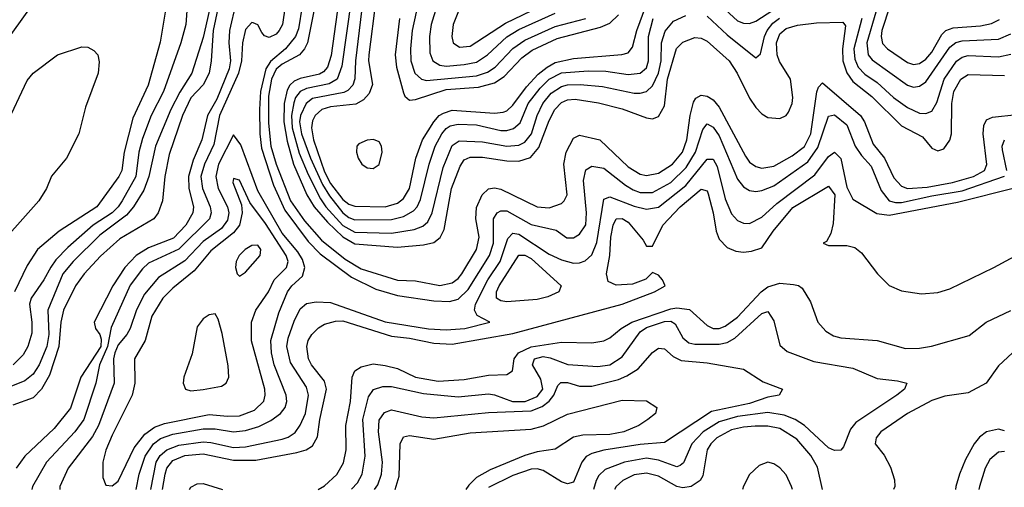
# Model space of a CAD drawing. Header units: inches. Extents: x 990535 to 1117859, y 769386 to 892122.
# Tile 502 of 656: x 1071146 to 1074389, y 820007 to 821546. Entities that reach past the tile are written whole.
import ezdxf

# ---------------------------------------------------------------- set-up
doc = ezdxf.new("R2010")
doc.units = ezdxf.units.IN
doc.header["$MEASUREMENT"] = 0
doc.layers.add('B0872', color=7, linetype='Continuous')

msp = doc.modelspace()

# ---------------------------------------------------------------- linework, layer by layer
at = {"layer": 'B0872', "color": 5}
for points, elevation in [([(1071898.9, 821781.1), (1071836.7, 821510), (1071834.8, 821470), (1071839.6, 821410), (1071836, 821384), (1071795.3, 821284.7), (1071764.2, 821230), (1071745.4, 821150), (1071716.9, 821083.1), (1071701.6, 821030), (1071703.4, 820990), (1071718.6, 820930), (1071715.9, 820910), (1071693.4, 820870), (1071652.6, 820827.4), (1071570, 820795), (1071529.5, 820770), (1071492.3, 820730), (1071452.2, 820670), (1071390.7, 820550), (1071395.3, 820530), (1071409.7, 820509.7), (1071414.5, 820494.5), (1071412.5, 820470), (1071347, 820370), (1071312.6, 820267.4), (1071259.8, 820200.2), (1071163, 820110), (1071133.9, 820070)], 2820), ([(1071838.4, 821770), (1071783.4, 821510), (1071776.6, 821410), (1071769.3, 821370), (1071750, 821331.4), (1071710, 821288.5), (1071681.7, 821230), (1071638.2, 821101.8), (1071623.9, 821030), (1071616.1, 820950), (1071601.6, 820910), (1071587.1, 820890), (1071475.6, 820824.4), (1071411.8, 820768.2), (1071358.4, 820710), (1071330.1, 820669.9), (1071289.5, 820590), (1071280.9, 820550), (1071275, 820470), (1071243.4, 820376.6), (1071217.7, 820330), (1071190, 820301.2), (1071123.1, 820276.9)], 2780), ([(1071791.5, 821671.5), (1071750, 821487), (1071712.4, 821370), (1071672.9, 821307.1), (1071644, 821250), (1071593.6, 821130), (1071571.1, 821030), (1071554.8, 820985.2), (1071520.8, 820930), (1071497.3, 820902.7), (1071410, 820836.7), (1071321.4, 820750), (1071287.7, 820710), (1071238.6, 820590), (1071241.2, 820510), (1071235, 820470), (1071210.2, 820409.8), (1071190, 820379.7), (1071162.6, 820357.4), (1071094.6, 820330)], 2760), ([(1072613.1, 821630), (1072573.8, 821530), (1072568.9, 821490), (1072573.9, 821470), (1072594.9, 821454.9), (1072630, 821458.5), (1072745.7, 821534.3), (1072890, 821603.7)], 3080), ([(1071090, 821458.8), (1071186.3, 821593.7)], 2720), ([(1071696.9, 821590), (1071693, 821530), (1071676.7, 821470), (1071618.9, 821310), (1071578.6, 821230), (1071550, 821154.9), (1071538.2, 821110), (1071528.2, 821030), (1071482.9, 820950), (1071470.3, 820930), (1071450, 820910.2), (1071388, 820870), (1071304, 820796), (1071264.6, 820755.4), (1071248.1, 820731.9), (1071225.3, 820690), (1071183.4, 820630), (1071178.5, 820610), (1071186.1, 820550), (1071185.2, 820514.8), (1071172.8, 820470), (1071156.7, 820443.3), (1071124.8, 820410)], 2740), ([(1071628.7, 821590), (1071608.1, 821471.9), (1071568.4, 821330), (1071518.4, 821221.6), (1071489.4, 821110), (1071482.1, 821050), (1071472.7, 821030), (1071399.9, 820930), (1071276.1, 820850), (1071204.8, 820790), (1071170, 820736.7), (1071128.4, 820650)], 2720), ([(1072019.9, 821590), (1072011.1, 821530), (1072000.1, 821510), (1071990, 821498.5), (1071967.1, 821487.1), (1071952.5, 821492.5), (1071943.1, 821503.1), (1071930, 821529.3), (1071914.9, 821534.9), (1071910, 821536.2), (1071890, 821513), (1071879.8, 821470), (1071876.5, 821410), (1071866.4, 821370), (1071803.5, 821230), (1071785.2, 821134.8), (1071754.9, 821070), (1071742.9, 821030), (1071748.1, 820990), (1071773.6, 820930), (1071776.8, 820910), (1071770.8, 820890), (1071670, 820791.2), (1071570, 820744.2), (1071550, 820725.8), (1071510, 820671.8), (1071446.9, 820533.1), (1071434.8, 820470), (1071408.5, 820410), (1071396.4, 820350), (1071356.5, 820230), (1071327.8, 820190), (1071233.9, 820090), (1071188.3, 820010), (1071185.6, 820000)], 2840), ([(1072075.8, 821590), (1072064, 821516), (1072054.3, 821490), (1072021.7, 821450), (1071971.4, 821408.6), (1071956.2, 821383.8), (1071939, 821310), (1071936.1, 821250), (1071936.8, 821170), (1071942.7, 821122.7), (1071981.5, 821001.5), (1072019.1, 820919.1), (1072096.2, 820816.2), (1072135.3, 820775.3), (1072238.5, 820698.5), (1072319, 820659), (1072390, 820637.9), (1072510, 820620.6), (1072561, 820619), (1072590, 820625.9), (1072622.5, 820657.5), (1072693.2, 820770), (1072706.9, 820810), (1072706.8, 820890), (1072718.5, 820910), (1072730, 820917), (1072750, 820916.7), (1072830, 820871.6), (1072913.1, 820853.1), (1072948.2, 820828.2), (1072970, 820828.3), (1072990, 820839.8), (1073010, 820870.4), (1073013, 820910), (1073003.1, 821016.9), (1073010, 821052.1), (1073030, 821063.5), (1073070, 821056.7), (1073141.1, 821001.1), (1073166.4, 820986.4), (1073190, 820977.5), (1073230, 820977.6), (1073290, 821010.3), (1073341, 821059), (1073371.5, 821110), (1073395.9, 821184.1), (1073410, 821202.6), (1073430, 821191.6), (1073450, 821163.4), (1073510, 821021.4), (1073530, 820996.1), (1073550, 820984.2), (1073570, 820980.5), (1073590, 820983.4), (1073630, 820999.6), (1073741.6, 821078.4), (1073775.1, 821124.9), (1073810, 821227.8), (1073830, 821232.8), (1073870, 821200.2), (1073897.6, 821130), (1073918.6, 821098.6), (1073950, 821064.1), (1073983.5, 820983.5), (1074010, 820950), (1074030, 820943.9), (1074050, 820944.1), (1074150, 820966.7), (1074250, 820982.7), (1074389.2, 821030.8)], 2860), ([(1072117.4, 821590), (1072093.6, 821470), (1072083.9, 821450), (1072067.1, 821430), (1072010, 821399.7), (1071990, 821382.8), (1071975.5, 821350), (1071965.8, 821294.2), (1071964.8, 821204.8), (1071973.1, 821130), (1071990.4, 821070), (1072037.8, 820950), (1072083.8, 820883.8), (1072140.4, 820820.4), (1072218.3, 820758.3), (1072270, 820725.8), (1072390, 820689.2), (1072450, 820686.1), (1072530, 820671.4), (1072570, 820679.9), (1072590, 820694.1), (1072602.4, 820710), (1072650.8, 820790), (1072659.7, 820830), (1072647.7, 820890), (1072650, 820927.4), (1072669.3, 820970), (1072690, 820989.3), (1072710, 820992.2), (1072730, 820987.8), (1072850, 820929.7), (1072890, 820926.8), (1072930, 820941.2), (1072939.5, 820950), (1072948.8, 820970), (1072937.8, 821070), (1072945.4, 821110), (1072970, 821156.4), (1072990, 821165.5), (1073056.6, 821150), (1073150, 821061.4), (1073190, 821037), (1073210, 821033), (1073250, 821040.8), (1073296.5, 821070), (1073329.2, 821110), (1073343.7, 821150), (1073354, 821230), (1073365.3, 821274.7), (1073372.6, 821287.4), (1073390, 821297.2), (1073410, 821293.9), (1073430, 821282), (1073450, 821257.9), (1073536.7, 821096.7), (1073550, 821077.1), (1073570, 821062.7), (1073590, 821057.4), (1073630, 821064.3), (1073690, 821097.5), (1073731.3, 821128.7), (1073751.1, 821170), (1073771.1, 821308.9), (1073776.5, 821323.5), (1073790, 821338.4), (1073915.1, 821230), (1073928.4, 821210), (1073956.7, 821136.7), (1073993.9, 821090), (1074024.9, 821024.9), (1074050, 820997.9), (1074070, 820989.8), (1074134.3, 820994.3), (1074218.3, 821010), (1074287.3, 821030), (1074324.1, 821050), (1074331, 821069), (1074319.8, 821170), (1074322, 821198), (1074330, 821216.6), (1074350, 821225), (1074430, 821234.1)], 2880), ([(1072237.3, 821610), (1072207.1, 821392.9), (1072191.9, 821350), (1072165.2, 821334.8), (1072090, 821319.1), (1072070.1, 821310), (1072054.7, 821290), (1072048.3, 821271.7), (1072041.1, 821230), (1072042.7, 821190), (1072066.8, 821106.8), (1072096.2, 821036.2), (1072136.3, 820956.3), (1072154.5, 820930), (1072210, 820868.5), (1072250, 820846.7), (1072370, 820843.8), (1072444.7, 820855.3), (1072473.6, 820866.4), (1072490, 820880.8), (1072504.7, 820910), (1072540.5, 821059.5), (1072570, 821132), (1072592.8, 821147.2), (1072670, 821143.8), (1072750, 821129.8), (1072790, 821133.4), (1072810, 821142.7), (1072832.1, 821170), (1072849.8, 821230.2), (1072869.2, 821270), (1072896.1, 821303.9), (1072930, 821325.8), (1072950, 821331.3), (1072992.4, 821332.4), (1073065.6, 821325.6), (1073170, 821304), (1073190, 821303.5), (1073210, 821309.7), (1073230, 821328.6), (1073250, 821370.1), (1073258.9, 821410), (1073259.6, 821470), (1073272.1, 821507.9), (1073298.8, 821541.2), (1073340.3, 821559.7)], 2940), ([(1072275.7, 821610), (1072251.7, 821410), (1072249.3, 821350.7), (1072242.9, 821330), (1072227, 821313), (1072213.5, 821306.5), (1072110, 821286.1), (1072089.1, 821270), (1072070.4, 821230), (1072067.7, 821210), (1072074.2, 821170), (1072103.2, 821090), (1072143.6, 821003.6), (1072165.8, 820965.8), (1072210, 820910.5), (1072230, 820895), (1072250, 820887.7), (1072370, 820888.1), (1072410, 820898.1), (1072443.2, 820916.8), (1072455.1, 820930), (1072466.4, 820953.6), (1072494.9, 821070), (1072514.6, 821130), (1072536.2, 821170), (1072550, 821188), (1072563.3, 821196.7), (1072590, 821201.8), (1072650, 821199.3), (1072730, 821181.4), (1072750, 821181.4), (1072772.2, 821187.8), (1072794.1, 821205.9), (1072820.8, 821270), (1072859.9, 821320.1), (1072890, 821350), (1072930, 821371.1), (1073017.7, 821377.7), (1073076, 821376), (1073150, 821365.1), (1073190, 821370.1), (1073210, 821387.8), (1073217.4, 821410), (1073216.5, 821490), (1073232.5, 821550)], 2960), ([(1072318.4, 821610), (1072295.7, 821430), (1072294.3, 821410), (1072307.3, 821332.7), (1072296.9, 821303.1), (1072278.4, 821281.6), (1072252.4, 821267.6), (1072170, 821259.2), (1072141.2, 821250), (1072118.6, 821230), (1072110, 821212.7), (1072107, 821190), (1072113.2, 821150), (1072150, 821045.7), (1072170, 821006.3), (1072210, 820953.8), (1072230, 820938.7), (1072250, 820932.3), (1072350, 820930.5), (1072390, 820942.2), (1072410, 820957.1), (1072429.4, 820990.6), (1072450.7, 821090), (1072472.5, 821150), (1072510.2, 821210), (1072527.5, 821230), (1072541.4, 821238.6), (1072570, 821248.1), (1072710, 821238.6), (1072738.4, 821241.6), (1072750, 821245.9), (1072770, 821264.6), (1072815.4, 821324.5), (1072853.9, 821366.1), (1072883, 821390), (1072910, 821404.8), (1072970, 821418.3), (1073129.3, 821430.7), (1073150, 821437.2), (1073164.6, 821455.4), (1073178.6, 821510), (1073208.6, 821590)], 2980), ([(1072519.5, 821590), (1072501.1, 821530), (1072495.4, 821490), (1072497.2, 821437.2), (1072506.7, 821410), (1072530, 821395.6), (1072550, 821393.1), (1072610, 821397.9), (1072650, 821406.4), (1072687.1, 821430), (1072750.3, 821489.7), (1072790, 821514), (1072910, 821567.7)], 3060), ([(1073443.5, 821603.5), (1073510, 821542.1), (1073530, 821534.1), (1073550, 821533.4), (1073570, 821540.9), (1073660.6, 821599.4)], 2960), ([(1074011.8, 821590), (1073985.3, 821510), (1073983, 821490), (1073987.8, 821467.8), (1074003.9, 821450), (1074070, 821405.2), (1074090, 821398.8), (1074110, 821402.1), (1074130, 821416.3), (1074150, 821439), (1074183.4, 821496.6), (1074196.4, 821510), (1074220.8, 821519.2), (1074310, 821525.7), (1074346.6, 821533.4), (1074373.3, 821546.7)], 2980), ([(1072191.7, 821570), (1072171.6, 821428.4), (1072159.4, 821390), (1072146.3, 821373.7), (1072133.7, 821366.3), (1072070, 821352.6), (1072050, 821344), (1072035.2, 821330), (1072026.3, 821313.7), (1072017.4, 821270), (1072015.6, 821210), (1072026.5, 821146.5), (1072048, 821070), (1072091, 820970), (1072115.2, 820930), (1072159.4, 820879.4), (1072210, 820831.1), (1072250, 820808.2), (1072390, 820797.7), (1072475.3, 820804.7), (1072510, 820812.9), (1072530.7, 820829.3), (1072544.2, 820855.8), (1072568, 820990), (1072596.1, 821063.9), (1072610, 821084.6), (1072630, 821092.9), (1072670, 821093), (1072750, 821081.3), (1072790, 821080.2), (1072827.9, 821092.1), (1072855.3, 821124.7), (1072890, 821214.6), (1072908.8, 821250), (1072930, 821273.1), (1072950, 821282.1), (1072975.6, 821284.4), (1073052.2, 821272.2), (1073130, 821252.3), (1073210, 821222.3), (1073230, 821219.6), (1073250, 821226.7), (1073270, 821262.7), (1073279.6, 821350), (1073308.9, 821451.1), (1073330, 821472), (1073370, 821487.5), (1073390, 821485.2), (1073410, 821475.4), (1073482.2, 821410), (1073508.6, 821370), (1073550, 821287), (1073570, 821256.4), (1073590, 821235.7), (1073610, 821223.8), (1073650, 821220.7), (1073670, 821230.1), (1073678.5, 821241.5), (1073689.9, 821270), (1073692, 821290), (1073685, 821350), (1073648.1, 821408.1), (1073640.5, 821430), (1073638.8, 821470), (1073650, 821498.7), (1073670, 821516.3), (1073707.3, 821527.3), (1073770, 821535.6), (1073857.4, 821537.4), (1073866, 821526), (1073855.8, 821450), (1073857.4, 821410), (1073870, 821371), (1073890, 821341.9), (1073952.9, 821292.9), (1074050, 821196.3), (1074119.9, 821159.9), (1074150, 821122.9), (1074170, 821114.3), (1074190, 821121.1), (1074210, 821149.3), (1074215.1, 821170), (1074216.4, 821270), (1074222.7, 821310), (1074246.1, 821350), (1074270, 821365.5), (1074390, 821362)], 2920), ([(1072396.9, 821550), (1072382.9, 821430), (1072387.2, 821390), (1072410, 821305.2), (1072414.6, 821294.6), (1072430, 821281.5), (1072450, 821282.8), (1072550, 821315.9), (1072656.6, 821323.4), (1072710, 821338), (1072741.6, 821358.4), (1072799.9, 821420.1), (1072834.2, 821445.8), (1072916.1, 821483.9), (1073058.7, 821521.3), (1073090, 821534.8), (1073118.6, 821561.4)], 3020), ([(1072451.5, 821570), (1072438.6, 821510), (1072433.2, 821450), (1072434.4, 821410), (1072447.7, 821370), (1072468.9, 821350), (1072486.1, 821346.1), (1072650, 821360.5), (1072686.7, 821373.3), (1072711.9, 821390), (1072770, 821450.9), (1072810, 821478.4), (1072910, 821522.9), (1073010, 821550)], 3040), ([(1073410, 821557.8), (1073475.8, 821495.8), (1073570, 821420.2), (1073586.1, 821433.9), (1073598.6, 821490), (1073608.1, 821510), (1073626, 821534), (1073648.7, 821551.3)], 2940), ([(1073965.6, 821570), (1073935.7, 821470), (1073940.5, 821430), (1073953.6, 821413.6), (1074069.5, 821330), (1074090, 821324.2), (1074110, 821327), (1074130, 821341.3), (1074210, 821455.1), (1074229.3, 821470.7), (1074250, 821475.7), (1074370, 821482.1), (1074410, 821499.4)], 2960), ([(1073919.6, 821550), (1073893.4, 821450), (1073896.1, 821416.1), (1073907.3, 821390), (1073930, 821367), (1073970, 821339.4), (1074024, 821290), (1074070, 821256.4), (1074110, 821238.7), (1074130, 821237.4), (1074150, 821244.8), (1074166.3, 821273.7), (1074190.4, 821350), (1074231.1, 821408.9), (1074250, 821422.7), (1074270, 821427.8), (1074370, 821423.9), (1074410, 821432.7)], 2940), ([(1071101.5, 821198.5), (1071170, 821345.7), (1071190, 821370.2), (1071270, 821430.3), (1071350, 821456), (1071370, 821454.8), (1071390, 821444.9), (1071403, 821430), (1071407.2, 821407.2), (1071404.2, 821370), (1071362.5, 821257.5), (1071340.1, 821170), (1071300.1, 821090), (1071250, 821030.9), (1071234.2, 820990), (1071208.8, 820950), (1071048.9, 820771.1)], 2680), ([(1071529.7, 820000), (1071539.8, 820050), (1071559.4, 820110), (1071586.5, 820150), (1071610, 820167.9), (1071650, 820181.8), (1071750, 820199.7), (1071790, 820200), (1071850, 820189.8), (1071890, 820194), (1071933, 820207), (1071972.8, 820227.2), (1072004.3, 820250), (1072019.9, 820270), (1072025.5, 820290), (1072023.5, 820310), (1071983.4, 820410), (1071974.8, 820450), (1071973, 820490), (1071998.9, 820581.1), (1072028.4, 820650), (1072041.6, 820670), (1072077.7, 820702.3), (1072085, 820730), (1072077, 820757), (1072061.7, 820781.7), (1072010, 820843.4), (1071930, 820982.5), (1071874, 821134), (1071850, 821167.1), (1071800.6, 821070), (1071791.6, 821030), (1071799.9, 820990), (1071829.8, 820930), (1071834.2, 820910), (1071830, 820885.6), (1071810, 820858.2), (1071750, 820815.8), (1071690, 820752.2), (1071602.6, 820697.4), (1071556.9, 820643.1), (1071530, 820590.6), (1071510, 820529.9), (1071499, 820510), (1071470, 820476.2), (1071459.4, 820450), (1071455.1, 820430), (1071457.3, 820350), (1071405.4, 820210), (1071385.6, 820174.4), (1071305, 820070), (1071278.1, 820010), (1071278.1, 820000)], 2860), ([(1074397.6, 821050), (1074382.4, 821117.6), (1074381.7, 821130), (1074390, 821150.1)], 2860), ([(1071577.3, 820000), (1071595, 820090), (1071608.1, 820111.9), (1071630, 820130.5), (1071670, 820145.5), (1071750, 820156.3), (1071775.1, 820155.1), (1071850, 820138.4), (1071890, 820140.7), (1072010, 820165.7), (1072030, 820172.5), (1072052.7, 820187.3), (1072070, 820211.3), (1072087.4, 820250), (1072096.7, 820310), (1072090, 820336.8), (1072038.1, 820418.1), (1072026.1, 820470), (1072030, 820498.2), (1072050, 820554.3), (1072070, 820594), (1072090, 820612.2), (1072122.4, 820617.6), (1072170, 820615.4), (1072350, 820551.6), (1072491.9, 820528.1), (1072550, 820525.6), (1072612.3, 820530), (1072694, 820550), (1072652.7, 820572.7), (1072644.1, 820590), (1072647.2, 820610), (1072687.9, 820690), (1072727.9, 820750), (1072754.1, 820825.9), (1072770, 820843.5), (1072790, 820840.4), (1072890, 820774.2), (1072930, 820755.3), (1072970, 820745), (1072990, 820745.5), (1073008, 820752), (1073030, 820771.9), (1073047.2, 820812.8), (1073070, 820955.5), (1073090, 820962.9), (1073170, 820931.7), (1073210, 820921.8), (1073250, 820929.2), (1073339.8, 821000.2), (1073410, 821087.3), (1073430, 821087.3), (1073443.2, 821063.2), (1073470, 820956.2), (1073490, 820907.5), (1073510, 820885.5), (1073530, 820875.8), (1073550, 820875.1), (1073590, 820896.4), (1073639.4, 820940.6), (1073765.2, 821034.8), (1073810, 821095.9), (1073830, 821110.1), (1073850, 821089.3), (1073870, 820994.7), (1073890, 820955.7), (1073968.6, 820908.6), (1074010, 820902.4), (1074234.4, 820945.6), (1074426.7, 820993.3)], 2840), ([(1071615.9, 820000), (1071624.4, 820050), (1071630, 820070.1), (1071650, 820095.2), (1071690, 820112.1), (1071750, 820117), (1071850, 820096.7), (1071923.9, 820096.1), (1072058.6, 820121.4), (1072089, 820131), (1072110, 820143.5), (1072126.7, 820173.3), (1072134, 820230), (1072156.4, 820330), (1072150, 820356.4), (1072106.4, 820410), (1072097.5, 820430), (1072091.2, 820470), (1072096, 820490), (1072108.4, 820510), (1072130, 820531.7), (1072150, 820544), (1072185.7, 820554.3), (1072210, 820554.5), (1072370, 820504.9), (1072430, 820498.2), (1072510, 820481.2), (1072570, 820478.4), (1072770, 820513.1), (1073130.7, 820610), (1073236.4, 820650), (1073272, 820670), (1073263.1, 820690), (1073250, 820705.1), (1073230, 820713.6), (1073207.6, 820692.4), (1073164.3, 820675.7), (1073110, 820671.8), (1073084.6, 820684.6), (1073078.9, 820710), (1073089.7, 820770), (1073092.7, 820830), (1073100.2, 820870), (1073109.9, 820890), (1073130, 820891.7), (1073150, 820879.2), (1073199.8, 820819.8), (1073210, 820800.7), (1073230, 820800.9), (1073263.7, 820870), (1073321, 820930), (1073390, 820988.3), (1073410, 820982.2), (1073413.3, 820973.3), (1073429.8, 820910), (1073439.3, 820850), (1073450, 820823.8), (1073476.3, 820796.3), (1073504.1, 820784.1), (1073530, 820781.3), (1073556, 820784), (1073590, 820794.7), (1073627.4, 820850), (1073692.1, 820927.9), (1073810, 820998.5), (1073830.5, 820970), (1073825.1, 820874.9), (1073817.6, 820842.4), (1073803.6, 820816.4), (1073792.7, 820810), (1073810, 820803.2), (1073870, 820802.7), (1073896.2, 820796.2), (1073918.6, 820778.6), (1073970.8, 820710), (1074010, 820671.5), (1074050, 820653.7), (1074116.2, 820643.8), (1074170, 820647.7), (1074210, 820660.1), (1074354.6, 820730), (1074490, 820803.8)], 2820), ([(1072129.1, 820000), (1072150, 820012), (1072190.8, 820049.2), (1072212.6, 820087.4), (1072221, 820130), (1072220.2, 820210), (1072235.4, 820290), (1072240.7, 820370), (1072249.9, 820390), (1072270, 820403.4), (1072310, 820413.3), (1072350, 820408.5), (1072390, 820398.6), (1072450, 820369.3), (1072523.7, 820356.3), (1072610, 820362), (1072690, 820375.9), (1072750, 820378.3), (1072769.3, 820390.7), (1072774.5, 820430), (1072788.8, 820450), (1072830, 820469.9), (1072930, 820484.4), (1073030, 820482.7), (1073070, 820489.2), (1073090, 820498.5), (1073126.4, 820530), (1073161.7, 820550), (1073290, 820594.9), (1073310, 820598.2), (1073352.1, 820592.1), (1073410, 820540.1), (1073430, 820529.3), (1073450, 820529.7), (1073470, 820537.8), (1073510, 820566.7), (1073587.8, 820650), (1073610, 820667.2), (1073650, 820678.4), (1073694.7, 820674.7), (1073711.1, 820671.1), (1073722.6, 820662.6), (1073750, 820616.9), (1073774.4, 820550), (1073801.1, 820521.1), (1073826, 820506), (1073850, 820499.1), (1073970, 820490.1), (1074063.9, 820463.9), (1074110, 820464.6), (1074148.7, 820471.3), (1074272.8, 820507.2), (1074329.2, 820550.8), (1074410, 820589)], 2780), ([(1072239.2, 820000.7), (1072258.3, 820021.7), (1072274.3, 820050), (1072283.9, 820110), (1072275.8, 820230), (1072295, 820305), (1072311.2, 820328.8), (1072341.5, 820338.5), (1072370, 820338.9), (1072476, 820316), (1072590, 820305.4), (1072690, 820314.8), (1072710, 820311.9), (1072769.4, 820289.4), (1072810.5, 820289.5), (1072850, 820305.8), (1072869.2, 820330), (1072862.5, 820362.5), (1072834.5, 820410), (1072841.3, 820430), (1072870, 820437.1), (1072893.3, 820433.3), (1072951.3, 820411.3), (1073050, 820404.7), (1073090, 820410.5), (1073130, 820436.3), (1073190, 820518.7), (1073210, 820532.8), (1073270, 820553.2), (1073290, 820553.4), (1073305.1, 820545.1), (1073330, 820499.5), (1073350, 820482.1), (1073370, 820478.2), (1073450, 820478), (1073476, 820484), (1073501.6, 820498.4), (1073590, 820578.7), (1073610, 820586), (1073630, 820554.9), (1073650, 820475.3), (1073674.1, 820454.1), (1073761, 820421), (1073890, 820398.9), (1073970, 820364.7), (1074037.6, 820357.6), (1074067.7, 820350), (1074059.6, 820330), (1074035.2, 820310), (1073899.3, 820220.7), (1073881.8, 820198.2), (1073859.1, 820140.9), (1073850, 820129.8), (1073830, 820127.8), (1073810, 820136.7), (1073730.5, 820210.5), (1073699.6, 820230), (1073664.2, 820244.2), (1073610, 820252.8), (1073510, 820240.4), (1073450, 820223.1), (1073397.1, 820190), (1073359.7, 820150), (1073331.8, 820088.2), (1073321.3, 820078.7), (1073310, 820074.4), (1073250, 820096.7), (1073210, 820102.7), (1073137.5, 820090), (1073074.7, 820065.3), (1073053.8, 820046.2), (1073045, 820030), (1073035.6, 820000)], 2760), ([(1072314.1, 820000), (1072325.2, 820014.8), (1072337.1, 820050), (1072340.7, 820090), (1072327.6, 820190), (1072330, 820228.5), (1072346.9, 820253.1), (1072370, 820262.4), (1072470, 820239.2), (1072510, 820235.3), (1072690, 820252.8), (1072830, 820258.3), (1072866.5, 820273.5), (1072889.5, 820290.5), (1072904.8, 820310), (1072918.2, 820341.8), (1072928.2, 820351.8), (1072950, 820351.6), (1072990, 820339.9), (1073030, 820339.8), (1073117.6, 820362.4), (1073145.9, 820374.1), (1073182.6, 820397.4), (1073230, 820451.1), (1073250, 820464.7), (1073270, 820462.8), (1073297.9, 820437.9), (1073324.3, 820424.3), (1073410, 820417.2), (1073530, 820395.4), (1073594.1, 820354.1), (1073658.4, 820330), (1073647.3, 820310), (1073610, 820304), (1073550, 820283), (1073423.9, 820256.1), (1073270, 820154.1), (1073190, 820148.4), (1073070, 820129.7), (1073030, 820118.8), (1073011.8, 820108.2), (1072997.1, 820090), (1072970, 820024.1), (1072950, 820018.9), (1072930, 820025.2), (1072870, 820062.9), (1072850, 820068.1), (1072830, 820067.1), (1072770, 820046.2), (1072690, 820006.3)], 2740), ([(1074416.3, 820450), (1074370, 820407.4), (1074328.6, 820350), (1074270, 820317.5), (1074192.5, 820307.5), (1074150, 820292.5), (1074070.1, 820250), (1073981.9, 820190), (1073966.3, 820170), (1073964, 820150), (1073993.1, 820113.1), (1074013.9, 820073.9), (1074027.7, 820032.3), (1074028.2, 820010), (1074023.5, 820000)], 2780), ([(1072382.9, 820000), (1072396.1, 820043.9), (1072399.2, 820150), (1072410, 820173.4), (1072430, 820177.7), (1072510, 820165.4), (1072630, 820185.9), (1072830, 820198), (1072870.7, 820209.3), (1072950, 820247.4), (1073130, 820294.4), (1073210, 820292.1), (1073244.4, 820270), (1073240.3, 820250), (1073214.4, 820230), (1073185.2, 820210), (1073136.2, 820190), (1073090, 820181.4), (1073001, 820179), (1072970, 820172), (1072910, 820133.2), (1072850, 820123.8), (1072810, 820111.4), (1072695, 820065), (1072650, 820039.2), (1072625.6, 820014.4), (1072615.2, 820000)], 2720), ([(1073789.8, 820000), (1073773.9, 820073.9), (1073752.1, 820112.1), (1073705.5, 820165.5), (1073650, 820200.2), (1073610, 820208.5), (1073568.7, 820208.7), (1073530, 820205.6), (1073490, 820195.9), (1073442.2, 820170), (1073422.3, 820150), (1073410.1, 820130), (1073395.5, 820044.5), (1073386.8, 820030), (1073357.1, 820010), (1073330, 820005.9), (1073310, 820010.2), (1073250, 820044.1), (1073210, 820053.5), (1073170, 820047.7), (1073132.5, 820030), (1073110.1, 820010), (1073104.4, 820000)], 2780), ([(1074390, 820193.2), (1074370, 820198.1), (1074330, 820189.5), (1074307.6, 820172.4), (1074290, 820150), (1074261.2, 820098.7), (1074241.1, 820050), (1074229.2, 820010), (1074227.6, 820000)], 2820), ([(1074390, 820124.8), (1074370, 820123.1), (1074341.7, 820098.3), (1074325.5, 820070), (1074306.8, 820010), (1074305.1, 820000)], 2840), ([(1073691.7, 820000), (1073688.3, 820010), (1073670, 820048.7), (1073650, 820070.8), (1073630, 820084.3), (1073610, 820089.4), (1073581.4, 820078.5), (1073550, 820049), (1073529.5, 820010.5), (1073526.3, 820000)], 2820), ([(1071705.6, 820000), (1071710, 820007.7), (1071730, 820019.1), (1071750, 820019.9), (1071813.4, 820000)], 2780)]:
    msp.add_lwpolyline(points, dxfattribs=dict(at, elevation=elevation))
for points, elevation in [([(1072311, 821151), (1072290, 821149.8), (1072262.5, 821137.5), (1072255.9, 821130), (1072254.6, 821110), (1072260.1, 821090), (1072273.2, 821070), (1072290, 821058.8), (1072310, 821055.9), (1072330, 821069.3), (1072339.4, 821110), (1072337, 821130), (1072330, 821144)], 3020), ([(1071850, 821022.9), (1071848.2, 821010), (1071876.3, 820936.3), (1071878.4, 820910), (1071869.6, 820870), (1071850, 820844), (1071775, 820785), (1071720.6, 820719.4), (1071650, 820662.9), (1071617.7, 820630), (1071581, 820570), (1071559.3, 820490), (1071523.6, 820430), (1071524.5, 820350), (1071516, 820310), (1071450, 820178.6), (1071429.5, 820129.5), (1071419.5, 820090), (1071419.4, 820039.4), (1071430, 820014.4), (1071450, 820011.5), (1071470, 820027.3), (1071523, 820137), (1071558.2, 820181.8), (1071590, 820205.2), (1071622.8, 820217.2), (1071770, 820246.3), (1071830, 820240.8), (1071870, 820242.9), (1071918.7, 820261.2), (1071949.6, 820290.4), (1071954.8, 820310), (1071953.3, 820330), (1071909, 820489), (1071909.8, 820550), (1071923.6, 820590), (1071965.1, 820650), (1071983.6, 820690), (1072024.1, 820730), (1072030.6, 820750), (1072023.7, 820770), (1071955.3, 820875.3), (1071904.3, 820944.3), (1071870, 821017.2)], 2880), ([(1071930, 820803.6), (1071910, 820802.6), (1071888.9, 820790), (1071868.2, 820770), (1071858.4, 820750), (1071856.3, 820730), (1071862.3, 820710), (1071870, 820701.7), (1071890, 820715.4), (1071937.4, 820770), (1071940.1, 820790)], 2920), ([(1072750, 820616.9), (1072730, 820620.5), (1072715.8, 820630), (1072716.8, 820650), (1072725.4, 820670), (1072790, 820770.5), (1072810, 820771.3), (1072830, 820760.5), (1072928.8, 820670), (1072921.4, 820650), (1072885.8, 820634.2), (1072850, 820624.9)], 2820), ([(1071790, 820578.3), (1071770, 820575), (1071750, 820561.6), (1071730, 820535.4), (1071714.1, 820445.9), (1071686.8, 820370), (1071684.1, 820350), (1071691.7, 820330), (1071710, 820324.9), (1071750, 820328.8), (1071810, 820339.6), (1071825.8, 820350), (1071834.6, 820370), (1071832.8, 820407.2), (1071813, 820513), (1071799.9, 820559.9)], 2920)]:
    msp.add_lwpolyline(points, close=True, dxfattribs=dict(at, elevation=elevation))

doc.saveas('drawing.dxf')
